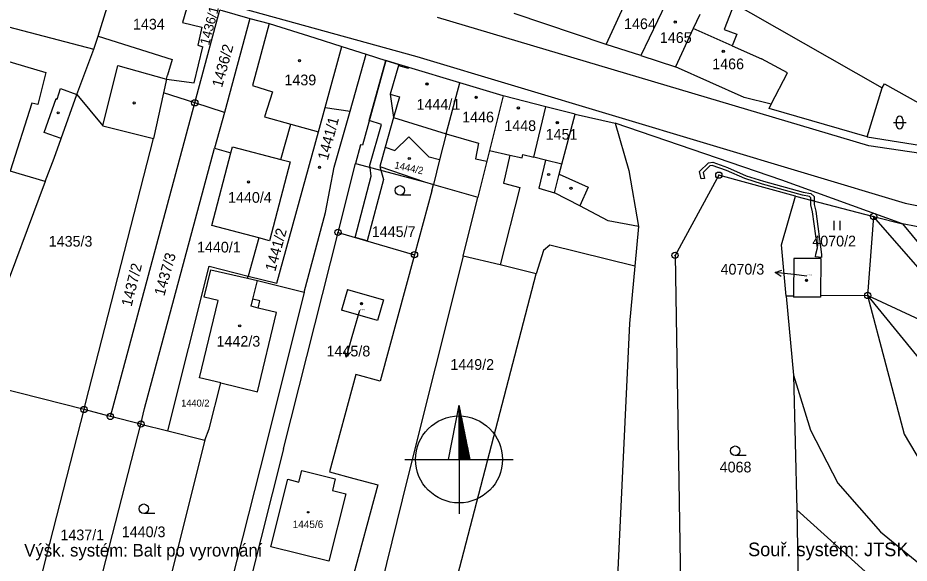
# Model space of a CAD drawing. Extents: x -593183 to -588034, y -1130415 to -1124994.
# Drawn here: x -589829.8 to -589688, y -1129580.6 to -1129493.8 of the extents above; entities that cross this region are included whole.
import ezdxf

# ---------------------------------------------------------------- set-up
doc = ezdxf.new("R2010")
doc.units = 0
for name, color, linetype in [('Vrstva 1', 7, 'Continuous'), ('Vrstva 16', 7, 'Continuous'), ('Vrstva 18', 7, 'Continuous'), ('Vrstva 19', 7, 'Continuous'), ('Vrstva 24', 7, 'Continuous'), ('Vrstva 25', 7, 'Continuous'), ('Vrstva 27', 7, 'Continuous'), ('Vrstva 4', 7, 'Continuous'), ('Vrstva 60', 7, 'Continuous'), ('Vrstva 63', 7, 'Continuous')]:
    doc.layers.add(name, color=color, linetype=linetype)

msp = doc.modelspace()

# ---------------------------------------------------------------- linework, layer by layer
at = {"layer": 'Vrstva 1'}
for p, q in [((-589817.07, -1129496.74), (-589814.58, -1129488.74)), ((-589806.95, -1129488.77), (-589766.33, -1129499.99)), ((-589719.54, -1129489.38), (-589692.32, -1129505)), ((-589736.22, -1129498.08), (-589732.37, -1129489.7)), ((-589802.63, -1129491.15), (-589803.61, -1129494.59)), ((-589726.71, -1129491.54), (-589730.7, -1129499.86)), ((-589801.67, -1129507.36), (-589797.71, -1129492.56)), ((-589797.71, -1129492.56), (-589792.89, -1129493.95)), ((-589736.22, -1129498.08), (-589750.86, -1129493.17)), ((-589721.33, -1129493.29), (-589722.37, -1129495.55)), ((-589803.61, -1129494.59), (-589800.56, -1129495.31)), ((-589792.89, -1129493.95), (-589796.97, -1129508.89)), ((-589792.89, -1129493.95), (-589789.83, -1129494.76)), ((-589789.83, -1129494.76), (-589782.55, -1129497.03)), ((-589694.44, -1129514.19), (-589763.05, -1129493.78)), ((-589800.56, -1129495.31), (-589801.18, -1129498.2)), ((-589722.37, -1129495.55), (-589725.17, -1129501.64)), ((-589817.72, -1129498.84), (-589817.07, -1129496.74)), ((-589782.55, -1129497.03), (-589778.27, -1129498.4)), ((-589820.45, -1129506.01), (-589817.72, -1129498.84)), ((-589801.75, -1129504.2), (-589800.39, -1129498.46)), ((-589801.18, -1129498.2), (-589800.39, -1129498.46)), ((-589780.93, -1129508.08), (-589778.27, -1129498.4)), ((-589778.27, -1129498.4), (-589774.43, -1129499.62)), ((-589730.7, -1129499.86), (-589736.22, -1129498.08)), ((-589776.96, -1129508.68), (-589774.43, -1129499.62)), ((-589771.28, -1129500.65), (-589775.01, -1129514.11)), ((-589774.43, -1129499.62), (-589771.28, -1129500.65)), ((-589769.2, -1129501.28), (-589771.28, -1129500.65)), ((-589766.33, -1129499.99), (-589688.68, -1129523.34)), ((-589730.7, -1129499.86), (-589725.17, -1129501.64)), ((-589767.63, -1129501.75), (-589769.2, -1129501.28)), ((-589759.48, -1129504.2), (-589767.63, -1129501.75)), ((-589714.26, -1129506.5), (-589725.17, -1129501.64)), ((-589806.18, -1129503.61), (-589806.65, -1129505.75)), ((-589806.18, -1129503.61), (-589801.75, -1129504.2)), ((-589761.7, -1129512.3), (-589759.48, -1129504.2)), ((-589752.63, -1129506.26), (-589759.48, -1129504.2)), ((-589692.32, -1129505), (-589691.97, -1129504.34)), ((-589691.97, -1129504.34), (-589681.73, -1129510.08)), ((-589822.95, -1129513.02), (-589820.45, -1129506.01)), ((-589820.45, -1129506.01), (-589816.3, -1129511.01)), ((-589806.65, -1129505.75), (-589808.24, -1129513.02)), ((-589801.67, -1129507.36), (-589806.65, -1129505.75)), ((-589752.63, -1129506.26), (-589754.8, -1129514.93)), ((-589745.85, -1129508.02), (-589752.63, -1129506.26)), ((-589694.73, -1129512.76), (-589692.32, -1129505)), ((-589815.1, -1129557.23), (-589801.67, -1129507.36)), ((-589796.97, -1129508.89), (-589801.67, -1129507.36)), ((-589710, -1129507.59), (-589714.26, -1129506.5)), ((-589710.27, -1129508.25), (-589710, -1129507.59)), ((-589796.97, -1129508.89), (-589798.51, -1129514.55)), ((-589782, -1129511.99), (-589780.93, -1129508.08)), ((-589779.5, -1129517.6), (-589776.96, -1129508.68)), ((-589747.76, -1129516), (-589745.85, -1129508.02)), ((-589741.14, -1129509.17), (-589745.85, -1129508.02)), ((-589741.14, -1129509.17), (-589734.82, -1129510.6)), ((-589694.73, -1129512.76), (-589710.27, -1129508.25)), ((-589734.82, -1129510.6), (-589732.62, -1129518.1)), ((-589708.27, -1129519.64), (-589734.82, -1129510.6)), ((-589816.3, -1129511.01), (-589808.24, -1129513.02)), ((-589788.6, -1129536.05), (-589782, -1129511.99)), ((-589787.97, -1129516.35), (-589786.4, -1129510.76)), ((-589786.4, -1129510.76), (-589782, -1129511.99)), ((-589824.07, -1129516.14), (-589822.95, -1129513.02)), ((-589819.04, -1129555.16), (-589808.24, -1129513.02)), ((-589767.63, -1129512.78), (-589769.87, -1129514.92)), ((-589764.39, -1129515.98), (-589767.63, -1129512.78)), ((-589761.7, -1129512.3), (-589762.72, -1129516.4)), ((-589694.73, -1129512.76), (-589670.27, -1129516.64)), ((-589809.69, -1129555.97), (-589798.51, -1129514.55)), ((-589798.51, -1129514.55), (-589795.92, -1129515.33)), ((-589795.92, -1129515.33), (-589795.66, -1129514.34)), ((-589795.66, -1129514.34), (-589787.97, -1129516.35)), ((-589775.3, -1129514.03), (-589776.13, -1129517.03)), ((-589775.01, -1129514.11), (-589775.3, -1129514.03)), ((-589771.41, -1129514.41), (-589772.25, -1129517.48)), ((-589771.41, -1129514.41), (-589769.87, -1129514.92)), ((-589670.04, -1129517.77), (-589694.44, -1129514.19)), ((-589825.47, -1129519.88), (-589824.07, -1129516.14)), ((-589798.96, -1129526.86), (-589795.92, -1129515.33)), ((-589762.72, -1129516.4), (-589764.39, -1129515.98)), ((-589754.8, -1129514.93), (-589755.22, -1129516.62)), ((-589745.88, -1129516.48), (-589747.76, -1129516)), ((-589786.52, -1129516.73), (-589789.79, -1129529.28)), ((-589787.97, -1129516.35), (-589786.52, -1129516.73)), ((-589780.88, -1129524.81), (-589779.5, -1129517.6)), ((-589778.88, -1129527.96), (-589776.13, -1129517.03)), ((-589776.13, -1129517.03), (-589765.12, -1129519.91)), ((-589772.25, -1129517.48), (-589765.12, -1129519.91)), ((-589762.72, -1129516.4), (-589763.7, -1129520.34)), ((-589755.22, -1129516.62), (-589756.65, -1129522.34)), ((-589743.29, -1129517.13), (-589745.88, -1129516.48)), ((-589743.68, -1129518.68), (-589743.29, -1129517.13)), ((-589825.47, -1129519.88), (-589831.04, -1129518.22)), ((-589744.44, -1129521.67), (-589743.68, -1129518.68)), ((-589732.62, -1129518.1), (-589731.09, -1129527.03)), ((-589718.3, -1129518.86), (-589725.26, -1129531.62)), ((-589706.09, -1129522.2), (-589718.3, -1129518.86)), ((-589825.47, -1129519.88), (-589833.36, -1129540.95)), ((-589765.12, -1129519.91), (-589763.7, -1129520.34)), ((-589763.96, -1129521.38), (-589763.7, -1129520.34)), ((-589763.7, -1129520.34), (-589756.65, -1129522.34)), ((-589689.08, -1129526.59), (-589708.27, -1129519.64)), ((-589763.96, -1129521.38), (-589766.72, -1129531.52)), ((-589740.43, -1129523.76), (-589744.44, -1129521.67)), ((-589759, -1129531.75), (-589756.65, -1129522.34)), ((-589708.33, -1129529.96), (-589706.09, -1129522.2)), ((-589706.09, -1129522.2), (-589693.67, -1129525.43)), ((-589688.68, -1129523.34), (-589675.74, -1129525.95)), ((-589784.26, -1129537.48), (-589780.88, -1129524.81)), ((-589735.89, -1129526.13), (-589740.43, -1129523.76)), ((-589731.09, -1129527.03), (-589735.89, -1129526.13)), ((-589693.67, -1129525.43), (-589694.63, -1129537.99)), ((-589683.52, -1129537.07), (-589693.67, -1129525.43)), ((-589693.67, -1129525.43), (-589689.08, -1129526.59)), ((-589791.48, -1129528.83), (-589798.96, -1129526.86)), ((-589731.09, -1129527.03), (-589731.67, -1129533.35)), ((-589689.08, -1129526.59), (-589682.91, -1129534.14)), ((-589675.02, -1129529.4), (-589689.08, -1129526.59)), ((-589791.48, -1129528.83), (-589793.18, -1129534.9)), ((-589789.79, -1129529.28), (-589791.48, -1129528.83)), ((-589787.56, -1129562.39), (-589778.88, -1129527.96)), ((-589778.88, -1129527.96), (-589766.72, -1129531.52)), ((-589745.21, -1129529.97), (-589746.18, -1129530.82)), ((-589731.67, -1129533.35), (-589745.21, -1129529.97)), ((-589707.57, -1129538.13), (-589708.33, -1129529.96)), ((-589766.72, -1129531.52), (-589772.19, -1129551.63)), ((-589759, -1129531.75), (-589767.87, -1129567.27)), ((-589753.1, -1129533.12), (-589759, -1129531.75)), ((-589746.18, -1129530.82), (-589747.36, -1129534.55)), ((-589725.26, -1129531.62), (-589724.16, -1129597.36)), ((-589805.97, -1129559.52), (-589799.37, -1129533.34)), ((-589799.37, -1129533.34), (-589793.18, -1129534.9)), ((-589747.36, -1129534.55), (-589753.1, -1129533.12)), ((-589702.06, -1129532.13), (-589702.11, -1129538.07)), ((-589800.18, -1129538.27), (-589799.12, -1129533.9)), ((-589799.12, -1129533.9), (-589793.28, -1129535.26)), ((-589765.48, -1129604), (-589747.36, -1129534.55)), ((-589731.67, -1129533.35), (-589732.5, -1129542.46)), ((-589793.28, -1129535.26), (-589793.18, -1129534.9)), ((-589793.28, -1129535.26), (-589791.72, -1129535.62)), ((-589793.18, -1129534.9), (-589788.6, -1129536.05)), ((-589792.44, -1129538.6), (-589791.72, -1129535.62)), ((-589791.72, -1129535.62), (-589784.26, -1129537.48)), ((-589784.26, -1129537.48), (-589790.34, -1129561.7)), ((-589777.4, -1129537.05), (-589778.34, -1129540.32)), ((-589777.4, -1129537.05), (-589771.64, -1129538.71)), ((-589800.93, -1129551.11), (-589797.94, -1129538.8)), ((-589797.94, -1129538.8), (-589800.18, -1129538.27)), ((-589791.32, -1129538.87), (-589792.44, -1129538.6)), ((-589791.59, -1129539.99), (-589791.32, -1129538.87)), ((-589771.64, -1129538.71), (-589772.58, -1129541.98)), ((-589706.44, -1129538.12), (-589707.57, -1129538.13)), ((-589707.57, -1129538.13), (-589706.41, -1129550.69)), ((-589706.44, -1129538.12), (-589706.44, -1129538.24)), ((-589694.63, -1129537.99), (-589702.11, -1129538.07)), ((-589678.71, -1129545.47), (-589694.63, -1129537.99)), ((-589694.63, -1129537.99), (-589670.35, -1129567.92)), ((-589694.63, -1129537.99), (-589688.82, -1129560.05)), ((-589788.68, -1129540.69), (-589791.59, -1129539.99)), ((-589772.58, -1129541.98), (-589778.34, -1129540.32)), ((-589791.72, -1129553.3), (-589788.68, -1129540.69)), ((-589732.5, -1129542.46), (-589734.96, -1129593.28)), ((-589819.29, -1129556.13), (-589836.73, -1129551.73)), ((-589797.55, -1129551.91), (-589800.93, -1129551.11)), ((-589776.05, -1129550.58), (-589780.26, -1129566.03)), ((-589772.19, -1129551.63), (-589776.05, -1129550.58)), ((-589706.41, -1129550.69), (-589705.89, -1129572.07)), ((-589706.41, -1129550.69), (-589703.71, -1129559.39)), ((-589799.41, -1129559.19), (-589797.55, -1129551.91)), ((-589797.55, -1129551.91), (-589791.72, -1129553.3)), ((-589819.29, -1129556.13), (-589819.04, -1129555.16)), ((-589810.24, -1129558.44), (-589809.69, -1129555.97)), ((-589828.04, -1129590.35), (-589819.29, -1129556.13)), ((-589815.1, -1129557.23), (-589819.29, -1129556.13)), ((-589810.24, -1129558.44), (-589815.1, -1129557.23)), ((-589820.4, -1129597.96), (-589810.24, -1129558.44)), ((-589810.24, -1129558.44), (-589805.97, -1129559.52)), ((-589805.97, -1129559.52), (-589800.06, -1129561.01)), ((-589800.06, -1129561.01), (-589799.41, -1129559.19)), ((-589703.71, -1129559.39), (-589699.38, -1129567.82)), ((-589688.82, -1129560.05), (-589685.13, -1129566.31)), ((-589800.06, -1129561.01), (-589810.15, -1129601.06)), ((-589790.34, -1129561.7), (-589802.26, -1129609.03)), ((-589787.56, -1129562.39), (-589795.64, -1129594.52)), ((-589785.11, -1129567.66), (-589784.65, -1129565.82)), ((-589784.65, -1129565.82), (-589779.32, -1129567.15)), ((-589789.58, -1129577.97), (-589786.87, -1129567.22)), ((-589786.87, -1129567.22), (-589785.11, -1129567.66)), ((-589780.26, -1129566.03), (-589776.39, -1129567.08)), ((-589779.32, -1129567.15), (-589779.78, -1129568.99)), ((-589767.87, -1129567.27), (-589776.46, -1129601.95)), ((-589776.39, -1129567.08), (-589772.53, -1129568.13)), ((-589772.53, -1129568.13), (-589776.72, -1129583.6)), ((-589699.38, -1129567.82), (-589692.56, -1129575.6)), ((-589777.65, -1129569.53), (-589780.33, -1129580.25)), ((-589779.78, -1129568.99), (-589777.65, -1129569.53)), ((-589705.89, -1129572.07), (-589671.76, -1129602.81)), ((-589705.89, -1129572.07), (-589705.52, -1129591.79)), ((-589692.56, -1129575.6), (-589648.6, -1129611.74)), ((-589780.33, -1129580.25), (-589789.58, -1129577.97))]:
    msp.add_line(p, q, dxfattribs=at)
for points in [[(-589702.06, -1129532.13), (-589706.38, -1129532.12), (-589706.44, -1129538.12)], [(-589702.11, -1129538.07), (-589702.11, -1129538.27), (-589706.44, -1129538.24)]]:
    msp.add_lwpolyline(points, dxfattribs=at)
at = {"layer": 'Vrstva 16'}
for p, q in [((-589704.29, -1129534.91), (-589706.36, -1129534.68)), ((-589775.45, -1129540.37), (-589776.77, -1129544.94))]:
    msp.add_line(p, q, dxfattribs=at)
at = {"layer": 'Vrstva 24'}
for centre, radius in [((-589801.67, -1129507.36), 0.5), ((-589801.67, -1129507.36), 0.0327), ((-589718.3, -1129518.86), 0.5), ((-589718.3, -1129518.86), 0.0327), ((-589693.67, -1129525.43), 0.5), ((-589693.67, -1129525.43), 0.0327), ((-589778.88, -1129527.96), 0.5), ((-589778.88, -1129527.96), 0.0327), ((-589766.72, -1129531.52), 0.5), ((-589766.72, -1129531.52), 0.0327), ((-589725.26, -1129531.62), 0.5), ((-589725.26, -1129531.62), 0.0327), ((-589694.63, -1129537.99), 0.5), ((-589694.63, -1129537.99), 0.0327), ((-589819.29, -1129556.13), 0.5), ((-589819.29, -1129556.13), 0.0327), ((-589815.1, -1129557.23), 0.5), ((-589815.1, -1129557.23), 0.0327), ((-589810.24, -1129558.44), 0.5), ((-589810.24, -1129558.44), 0.0327)]:
    msp.add_circle(centre, radius, dxfattribs=at)
at = {"layer": 'Vrstva 25'}
for p, q in [((-589690.52, -1129510.5), (-589688.52, -1129510.5)), ((-589690.02, -1129511), (-589690.02, -1129510)), ((-589689.02, -1129510), (-589689.02, -1129511)), ((-589767.29, -1129522.03), (-589769.04, -1129522.03)), ((-589700.03, -1129526.12), (-589700.03, -1129527.62)), ((-589699.01, -1129527.62), (-589699.01, -1129526.12)), ((-589706.36, -1129534.68), (-589709.34, -1129534.36)), ((-589776.77, -1129544.94), (-589777.6, -1129547.82)), ((-589713.94, -1129563.43), (-589715.69, -1129563.43)), ((-589808.03, -1129572.65), (-589809.78, -1129572.65))]:
    msp.add_line(p, q, dxfattribs=at)
for points in [[(-589708.4, -1129534.96), (-589709.34, -1129534.36), (-589708.29, -1129533.97)], [(-589776.84, -1129547), (-589777.6, -1129547.82), (-589777.81, -1129546.72)]]:
    msp.add_lwpolyline(points, dxfattribs=at)
for centre, radius in [((-589725.24, -1129494.52), 0.175), ((-589725.24, -1129494.52), 0.15), ((-589717.59, -1129499.16), 0.175), ((-589717.59, -1129499.16), 0.15), ((-589785.01, -1129500.67), 0.175), ((-589785.01, -1129500.67), 0.15), ((-589764.74, -1129504.36), 0.175), ((-589764.74, -1129504.36), 0.15), ((-589756.91, -1129506.49), 0.175), ((-589756.91, -1129506.49), 0.15), ((-589811.31, -1129507.38), 0.175), ((-589823.4, -1129508.95), 0.175), ((-589750.19, -1129508.17), 0.175), ((-589750.19, -1129508.17), 0.15), ((-589744.01, -1129510.51), 0.175), ((-589744.01, -1129510.51), 0.15), ((-589767.55, -1129516.22), 0.175), ((-589767.55, -1129516.22), 0.15), ((-589781.83, -1129517.63), 0.175), ((-589781.83, -1129517.63), 0.15), ((-589745.38, -1129518.76), 0.175), ((-589793.13, -1129519.94), 0.175), ((-589793.13, -1129519.94), 0.15), ((-589769.04, -1129521.28), 0.75), ((-589741.83, -1129520.94), 0.175), ((-589704.36, -1129535.59), 0.175), ((-589704.36, -1129535.59), 0.15), ((-589775.15, -1129539.29), 0.175), ((-589775.15, -1129539.29), 0.15), ((-589794.52, -1129542.82), 0.175), ((-589794.52, -1129542.82), 0.15), ((-589715.69, -1129562.68), 0.75), ((-589809.78, -1129571.9), 0.75), ((-589783.64, -1129572.46), 0.122), ((-589783.64, -1129572.46), 0.105)]:
    msp.add_circle(centre, radius, dxfattribs=at)
for centre, start, end in [((-589689.52, -1129510), 90, 180), ((-589689.52, -1129510), 0, 90), ((-589689.52, -1129511), 180, 270), ((-589689.52, -1129511), 270, 0)]:
    msp.add_arc(centre, 0.5, start, end, dxfattribs=at)
at = {"layer": 'Vrstva 27'}
for p, q in [((-589773.92, -1129510.18), (-589771.28, -1129500.65)), ((-589771.28, -1129500.65), (-589769.2, -1129501.28)), ((-589769.24, -1129501.43), (-589770.61, -1129505.96)), ((-589769.2, -1129501.28), (-589769.24, -1129501.43)), ((-589770.61, -1129505.96), (-589770.04, -1129509.69)), ((-589771.98, -1129510.81), (-589773.92, -1129510.18)), ((-589770.04, -1129509.69), (-589771.41, -1129514.41)), ((-589773.8, -1129517.29), (-589771.98, -1129510.81)), ((-589771.41, -1129514.41), (-589772.25, -1129517.48)), ((-589773.76, -1129517.65), (-589773.8, -1129517.29)), ((-589773.59, -1129519.01), (-589773.76, -1129517.65)), ((-589772.25, -1129517.48), (-589772.07, -1129518.09)), ((-589721.37, -1129518.3), (-589719.95, -1129516.88)), ((-589719.73, -1129517.36), (-589720.81, -1129518.46)), ((-589719.95, -1129516.88), (-589719.28, -1129516.82)), ((-589719.34, -1129517.32), (-589719.73, -1129517.36)), ((-589717.1, -1129518.11), (-589719.34, -1129517.32)), ((-589719.28, -1129516.82), (-589716.92, -1129517.65)), ((-589716.92, -1129517.65), (-589713.96, -1129518.96)), ((-589776.18, -1129528.75), (-589773.59, -1129519.01)), ((-589772.07, -1129518.09), (-589771.65, -1129519.53)), ((-589721.09, -1129519.45), (-589721.37, -1129518.3)), ((-589720.81, -1129518.46), (-589720.59, -1129519.37)), ((-589714.14, -1129519.42), (-589717.1, -1129518.11)), ((-589713.96, -1129518.96), (-589711.22, -1129519.84)), ((-589771.65, -1129519.53), (-589774.26, -1129529.31)), ((-589720.59, -1129519.37), (-589721.09, -1129519.45)), ((-589711.36, -1129520.32), (-589714.14, -1129519.42)), ((-589705.01, -1129522.05), (-589711.36, -1129520.32)), ((-589711.22, -1129519.84), (-589704.91, -1129521.57)), ((-589704.91, -1129521.57), (-589703.65, -1129521.78)), ((-589703.65, -1129521.78), (-589703.14, -1129522.24)), ((-589703.87, -1129522.24), (-589705.01, -1129522.05)), ((-589703.64, -1129522.46), (-589703.87, -1129522.24)), ((-589703.64, -1129522.84), (-589703.64, -1129522.46)), ((-589703.64, -1129523.58), (-589703.64, -1129522.84)), ((-589703.64, -1129522.84), (-589703.14, -1129522.97)), ((-589703.14, -1129522.97), (-589703.64, -1129522.84)), ((-589703.14, -1129522.24), (-589703.14, -1129522.97)), ((-589703.14, -1129522.97), (-589703.14, -1129523.52)), ((-589703.39, -1129524.68), (-589703.64, -1129523.58)), ((-589702.63, -1129530.41), (-589703.39, -1129524.68)), ((-589703.14, -1129523.52), (-589702.89, -1129524.6)), ((-589702.89, -1129524.6), (-589701.95, -1129531.5)), ((-589774.26, -1129529.31), (-589776.18, -1129528.75)), ((-589702.89, -1129531.42), (-589702.63, -1129530.41)), ((-589702.93, -1129531.87), (-589702.89, -1129531.42)), ((-589701.99, -1129531.95), (-589702.93, -1129531.87)), ((-589701.95, -1129531.5), (-589701.99, -1129531.95))]:
    msp.add_line(p, q, dxfattribs=at)
at = {"layer": 'Vrstva 4'}
for p, q in [((-589716.25, -1129492.57), (-589717.45, -1129495.68)), ((-589832.55, -1129494.97), (-589817.72, -1129498.84)), ((-589789.83, -1129494.76), (-589792.49, -1129504.59)), ((-589716.19, -1129498.3), (-589722.37, -1129495.55)), ((-589717.45, -1129495.68), (-589715.46, -1129496.45)), ((-589715.46, -1129496.45), (-589716.19, -1129498.3)), ((-589817.07, -1129496.74), (-589805.29, -1129500.47)), ((-589716.19, -1129498.3), (-589711.53, -1129500.37)), ((-589832.15, -1129500.5), (-589825.38, -1129502.53)), ((-589805.29, -1129500.47), (-589806, -1129502.97)), ((-589707.4, -1129502.57), (-589711.53, -1129500.37)), ((-589816.3, -1129511.01), (-589813.89, -1129501.4)), ((-589813.89, -1129501.4), (-589806.18, -1129503.61)), ((-589769.24, -1129501.43), (-589770.61, -1129505.96)), ((-589769.2, -1129501.28), (-589769.24, -1129501.43)), ((-589769.24, -1129501.43), (-589767.73, -1129501.84)), ((-589767.63, -1129501.75), (-589767.73, -1129501.84)), ((-589825.38, -1129502.53), (-589826.63, -1129507.63)), ((-589806.18, -1129503.61), (-589806, -1129502.97)), ((-589710, -1129507.59), (-589707.4, -1129502.57)), ((-589792.49, -1129504.59), (-589789.31, -1129505.6)), ((-589823.58, -1129506.77), (-589823.02, -1129505.08)), ((-589823.02, -1129505.08), (-589820.45, -1129506.01)), ((-589789.31, -1129505.6), (-589790.58, -1129509.59)), ((-589770.61, -1129505.96), (-589769.13, -1129506.4)), ((-589769.13, -1129506.4), (-589770.04, -1129509.69)), ((-589827.59, -1129507.42), (-589831.04, -1129518.22)), ((-589826.63, -1129507.63), (-589827.59, -1129507.42)), ((-589825.62, -1129512.08), (-589823.72, -1129506.69)), ((-589823.72, -1129506.69), (-589823.58, -1129506.77)), ((-589780.93, -1129508.08), (-589776.96, -1129508.68)), ((-589743.29, -1129517.13), (-589741.14, -1129509.17)), ((-589790.58, -1129509.59), (-589786.4, -1129510.76)), ((-589770.04, -1129509.69), (-589761.7, -1129512.3)), ((-589822.95, -1129513.02), (-589825.62, -1129512.08)), ((-589761.7, -1129512.3), (-589756.54, -1129513.76)), ((-589756.54, -1129513.76), (-589757.04, -1129516.26)), ((-589757.04, -1129516.26), (-589755.22, -1129516.62)), ((-589754.8, -1129514.93), (-589751.55, -1129515.66)), ((-589751.55, -1129515.66), (-589752.54, -1129520.12)), ((-589751.55, -1129515.66), (-589749.59, -1129516.1)), ((-589749.59, -1129516.1), (-589749.47, -1129515.57)), ((-589749.47, -1129515.57), (-589747.76, -1129516)), ((-589745.88, -1129516.48), (-589746.95, -1129520.92)), ((-589743.68, -1129518.68), (-589739.07, -1129520.76)), ((-589752.54, -1129520.12), (-589749.98, -1129520.81)), ((-589749.98, -1129520.81), (-589753.1, -1129533.12)), ((-589746.95, -1129520.92), (-589744.44, -1129521.67)), ((-589739.07, -1129520.76), (-589740.43, -1129523.76)), ((-589792.71, -1129539.72), (-589792.44, -1129538.6)), ((-589791.59, -1129539.99), (-589792.71, -1129539.72))]:
    msp.add_line(p, q, dxfattribs=at)
at = {"layer": 'Vrstva 60'}
for p, q in [((-589759.65, -1129555.43), (-589761.37, -1129564.07)), ((-589759.65, -1129555.43), (-589759.63, -1129572.71)), ((-589759.65, -1129555.43), (-589757.91, -1129564.07)), ((-589759.56, -1129555.8), (-589759.55, -1129564.07)), ((-589759.47, -1129556.31), (-589759.47, -1129564.07)), ((-589759.39, -1129556.67), (-589759.38, -1129564.07)), ((-589759.3, -1129557.18), (-589759.29, -1129564.07)), ((-589759.21, -1129557.56), (-589759.21, -1129564.07)), ((-589759.13, -1129558.03), (-589759.12, -1129564.07)), ((-589759.04, -1129558.39), (-589759.03, -1129564.07)), ((-589758.95, -1129559), (-589758.95, -1129564.07)), ((-589758.87, -1129559.32), (-589758.86, -1129564.07)), ((-589758.78, -1129559.74), (-589758.77, -1129564.07)), ((-589758.69, -1129560.16), (-589758.69, -1129564.07)), ((-589758.61, -1129560.6), (-589758.6, -1129564.07)), ((-589758.52, -1129561.04), (-589758.51, -1129564.07)), ((-589758.44, -1129561.49), (-589758.43, -1129564.07)), ((-589758.35, -1129561.94), (-589758.34, -1129564.07)), ((-589758.26, -1129562.32), (-589758.26, -1129564.07)), ((-589758.17, -1129562.76), (-589758.17, -1129564.07)), ((-589768.28, -1129564.08), (-589751, -1129564.06)), ((-589758.09, -1129563.2), (-589758.08, -1129564.07)), ((-589758, -1129563.57), (-589758, -1129564.07))]:
    msp.add_line(p, q, dxfattribs=at)
msp.add_circle((-589759.64, -1129564.07), 6.91, dxfattribs=at)

# ---------------------------------------------------------------- texts
at = {"layer": 'Vrstva 16'}
for s, p in [('4070/3', (-589718.03, -1129534.67)), ('1445/8', (-589780.71, -1129547.69))]:
    msp.add_text(s, height=1.7, dxfattribs=at).set_placement(p)
at = {"layer": 'Vrstva 18'}
for s, height, rotation, p in [('1436/1', 1.53, 75.2565, (-589799.41, -1129498.3)), ('1436/2', 1.7, 74.7449, (-589797.34, -1129505.02)), ('1441/2', 1.7, 74.3577, (-589788.88, -1129534.28)), ('1437/3', 1.7, 74.3638, (-589806.53, -1129538.18)), ('1437/2', 1.7, 75.9749, (-589811.74, -1129539.87))]:
    msp.add_text(s, height=height, rotation=rotation, dxfattribs=at).set_placement(p)
for s, height, p in [('1445/7', 1.7, (-589773.51, -1129528.7)), ('1435/3', 1.7, (-589824.91, -1129530.23)), ('4070/2', 1.7, (-589703.43, -1129530.19)), ('1440/1', 1.7, (-589801.32, -1129531.16)), ('1449/2', 1.7, (-589761.01, -1129549.82)), ('1440/2', 1.1, (-589803.84, -1129555.66)), ('4068', 1.7, (-589718.17, -1129566.13)), ('1437/1', 1.7, (-589823.05, -1129576.92)), ('1440/3', 1.7, (-589813.29, -1129576.43))]:
    msp.add_text(s, height=height, dxfattribs=at).set_placement(p)
at = {"layer": 'Vrstva 19'}
for s, height, p in [('1434', 1.7, (-589811.51, -1129495.7)), ('1464', 1.7, (-589733.38, -1129495.64)), ('1465', 1.7, (-589727.68, -1129497.83)), ('1466', 1.7, (-589719.35, -1129502.02)), ('1439', 1.7, (-589787.41, -1129504.57)), ('1444/1', 1.7, (-589766.39, -1129508.46)), ('1446', 1.7, (-589759.13, -1129510.47)), ('1448', 1.7, (-589752.43, -1129511.85)), ('1451', 1.7, (-589745.85, -1129513.22)), ('1440/4', 1.7, (-589796.38, -1129523.25)), ('4070/3', 0.2, (-589704.29, -1129534.91)), ('1445/8', 0.2, (-589775.45, -1129540.37)), ('1442/3', 1.7, (-589798.21, -1129546.13)), ('1445/6', 1.19, (-589786.1, -1129574.97))]:
    msp.add_text(s, height=height, dxfattribs=at).set_placement(p)
for s, height, rotation, p in [('1441/1', 1.7, 74.9488, (-589780.52, -1129516.59)), ('1444/2', 1.14, 347.9118, (-589769.99, -1129517.77))]:
    msp.add_text(s, height=height, rotation=rotation, dxfattribs=at).set_placement(p)
at = {"layer": 'Vrstva 63'}
for s, height, p in [('Souř. systém: JTSK', 2.1597, (-589713.65, -1129579.45)), ('Výšk. systém: Balt po vyrovnání', 1.9997, (-589828.81, -1129579.51))]:
    msp.add_text(s, height=height, rotation=0.0013, dxfattribs=at).set_placement(p)

doc.saveas('drawing.dxf')
